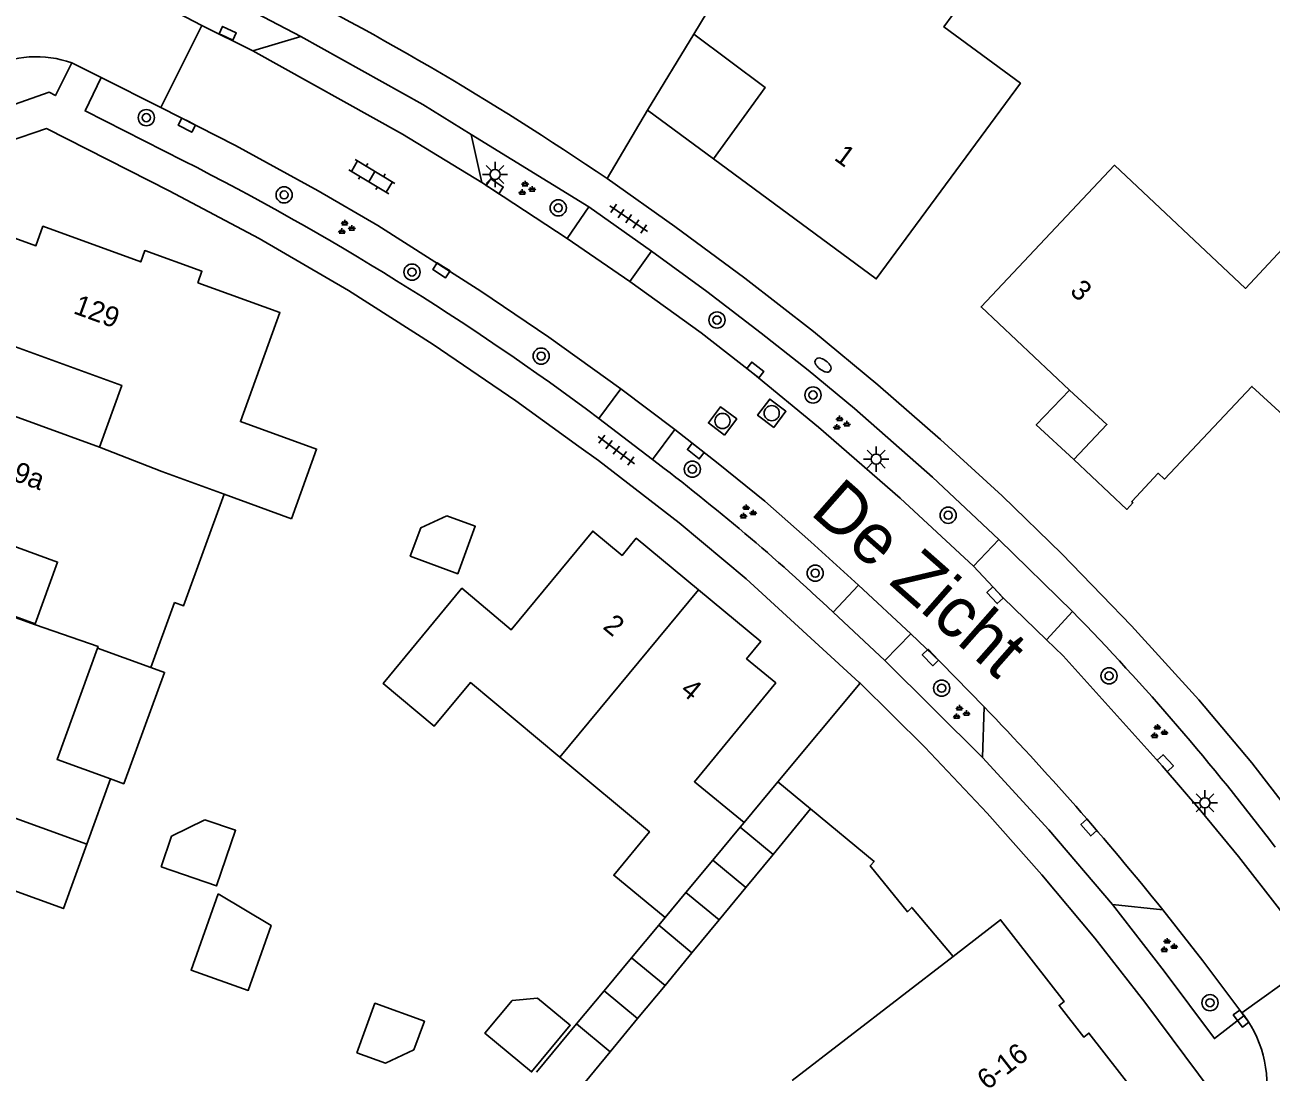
# Model space of a CAD drawing. Extents: x 137999 to 141000, y 397500 to 400501.
# Drawn here: x 138832.8 to 138894.4, y 400066.2 to 400117.9 of the extents above; entities that cross this region are included whole.
import ezdxf

# ---------------------------------------------------------------- set-up
doc = ezdxf.new("R2010")
doc.units = 0
for name, color, linetype in [('gg-afsc-erfafscheiding', 7, 'Continuous'), ('gg-afsc-hekwerk', 7, 'Continuous'), ('gg-anno-huisnummerreeks BGT', 7, 'Continuous'), ('gg-anno-openbare ruimte label', 7, 'Continuous'), ('gg-bbg-bijgebouw', 7, 'Continuous'), ('gg-bbg-gedigitaliseerde bebouwing', 7, 'Continuous'), ('gg-bbg-gedigitaliseerde bijgebouw', 7, 'Continuous'), ('gg-bbg-hoofdgebouw', 7, 'Continuous'), ('gg-bbg-luifel en loopbrug', 7, 'Continuous'), ('gg-bbg-onder overbouw', 7, 'Continuous'), ('gg-bbg-pand overbouw', 7, 'Continuous'), ('gg-bbg-tussenscheiding', 7, 'Continuous'), ('gg-knt-verharding', 7, 'Continuous'), ('gg-knt-verharding nz', 7, 'Continuous'), ('gt-symb-boom', 7, 'Continuous'), ('gt-symb-brandkraan', 7, 'Continuous'), ('gt-symb-groenvak', 7, 'Continuous'), ('gt-symb-klinker verharding', 7, 'Continuous'), ('gt-symb-kolk', 7, 'Continuous'), ('gt-symb-lichtmast', 7, 'Continuous'), ('gt-symb-rioolschacht', 7, 'Continuous'), ('gt-symb-tegel verharding', 7, 'Continuous')]:
    doc.layers.add(name, color=color, linetype=linetype)

# ---------------------------------------------------------------- blocks, each defined once
blk = doc.blocks.new('gt0-KOLK')
at = {"layer": 'gt-symb-kolk'}
blk.add_lwpolyline([(0, 0), (0.375, 0), (0.375, 0.4), (-0.375, 0.4), (-0.375, 0), (0, 0)], dxfattribs=at)
blk = doc.blocks.new('gt0-GRVAK')
at = {"layer": 'gt-symb-groenvak'}
for p, q in [((-0.11, 0.189), (-0.228, 0.24)), ((-0.182, 0.153), (0.088, 0.153)), ((-0.091, 0.211), (-0.156, 0.322)), ((-0.047, 0.214), (-0.047, 0.393)), ((-0.004, 0.211), (0.061, 0.322)), ((0.015, 0.189), (0.133, 0.24)), ((0.262, -0.052), (0.197, 0.059)), ((0.305, -0.049), (0.305, 0.13)), ((0.349, -0.052), (0.414, 0.059)), ((-0.245, -0.228), (-0.363, -0.177)), ((-0.318, -0.264), (-0.047, -0.264)), ((-0.226, -0.206), (-0.291, -0.095)), ((-0.183, -0.203), (-0.183, -0.024)), ((-0.139, -0.206), (-0.074, -0.095)), ((-0.12, -0.228), (-0.002, -0.177)), ((0.243, -0.074), (0.125, -0.023)), ((0.17, -0.11), (0.441, -0.11)), ((0.368, -0.074), (0.486, -0.023))]:
    blk.add_line(p, q, dxfattribs=at)
blk = doc.blocks.new('gt0-TEG1')
at = {"layer": 'gt-symb-tegel verharding'}
for p, q in [((-1.125, 0), (1.125, 0)), ((-0.9, -0.25), (-0.9, 0.25)), ((-0.45, -0.25), (-0.45, 0.25)), ((0, -0.25), (0, 0.25)), ((0.45, -0.25), (0.45, 0.25)), ((0.9, -0.25), (0.9, 0.25))]:
    blk.add_line(p, q, dxfattribs=at)
blk = doc.blocks.new('gt0-BOOM')
at = {"layer": 'gt-symb-boom'}
for radius in [0.4, 0.2]:
    blk.add_circle((0, 0), radius, dxfattribs=at)
blk = doc.blocks.new('gt0-KL1')
at = {"layer": 'gt-symb-klinker verharding'}
for p, q in [((-1.15, 0.3), (1.15, 0.3)), ((-1, -0.3), (-1, 0.3)), ((-0.5, 0.3), (-0.5, 0.45)), ((0, -0.3), (0, 0.3)), ((0.5, 0.3), (0.5, 0.45)), ((1, -0.3), (1, 0.3)), ((-1.15, -0.3), (1.15, -0.3)), ((-0.5, -0.45), (-0.5, -0.3)), ((0.5, -0.45), (0.5, -0.3))]:
    blk.add_line(p, q, dxfattribs=at)
blk = doc.blocks.new('gt0-LMAST')
at = {"layer": 'gt-symb-lichtmast'}
for p, q in [((-0.005, 0.246), (-0.005, 0.621)), ((-0.182, 0.173), (-0.447, 0.438)), ((0.172, 0.173), (0.437, 0.438)), ((-0.255, -0.004), (-0.63, -0.004)), ((-0.182, -0.181), (-0.447, -0.446)), ((-0.005, -0.254), (-0.005, -0.629)), ((0.437, -0.446), (0.172, -0.181)), ((0.245, -0.004), (0.62, -0.004))]:
    blk.add_line(p, q, dxfattribs=at)
blk.add_circle((-0.005, -0.004), 0.25, dxfattribs=at)
blk = doc.blocks.new('gt0-RS')
at = {"layer": 'gt-symb-rioolschacht'}
blk.add_lwpolyline([(-0.5, -0.5), (0.5, -0.5), (0.5, 0.5), (-0.5, 0.5)], close=True, dxfattribs=at)
blk.add_circle((0, 0), 0.375, dxfattribs=at)
blk = doc.blocks.new('gt0-BR')
at = {"layer": 'gt-symb-brandkraan'}
for centre, radius, start, end in [((-0.244, 0), 0.206, 107.56694, 252.43307), ((0.599, -2.664), 3, 106.89205, 107.56694), ((0, -0.691), 0.938, 73.10799, 106.89205), ((-0.599, -2.664), 3, 72.43309, 73.10799), ((0.244, 0), 0.206, 287.56695, 72.43309), ((0.599, 2.664), 3, 252.43307, 253.10797), ((0, 0.691), 0.938, 253.10797, 286.89206), ((-0.599, 2.664), 3, 286.89206, 287.56695)]:
    blk.add_arc(centre, radius, start, end, dxfattribs=at)

msp = doc.modelspace()

# ---------------------------------------------------------------- linework, layer by layer
at = {"layer": 'gg-afsc-erfafscheiding'}
msp.add_line((138869.981, 400080.535), (138874.046, 400085.402), dxfattribs=at)
for points in [[(138860.153, 400097.101), (138857.038, 400099.35), (138852.949, 400102.145), (138848.769, 400104.801), (138844.35, 400107.37), (138839.904, 400109.741)], [(138896.63, 400077.29), (138893.403, 400081.479), (138890.789, 400084.579), (138887.459, 400088.24), (138885.999, 400089.75)], [(138871.602, 400079.194), (138874.738, 400076.603), (138874.537, 400076.38), (138876.381, 400074.118), (138876.597, 400074.327), (138878.645, 400071.911)]]:
    msp.add_lwpolyline(points, dxfattribs=at)
at = {"layer": 'gg-afsc-hekwerk'}
msp.add_line((138861.541, 400110.335), (138863.543, 400113.711), dxfattribs=at)
msp.add_arc((138778.189, 399987.97), 148.057, 55.73815, 63.7394, dxfattribs=at)
at = {"layer": 'gg-bbg-bijgebouw'}
for p, q in [((138868.325, 400078.531), (138869.981, 400080.535)), ((138869.981, 400080.535), (138871.602, 400079.194)), ((138869.748, 400076.949), (138871.602, 400079.194)), ((138868.398, 400075.313), (138869.748, 400076.949)), ((138867.076, 400073.711), (138868.398, 400075.313)), ((138862.755, 400071.842), (138864.093, 400073.449)), ((138864.093, 400073.449), (138864.41, 400073.829)), ((138865.738, 400072.09), (138867.076, 400073.711)), ((138864.407, 400070.477), (138865.738, 400072.09)), ((138861.392, 400070.205), (138862.755, 400071.842)), ((138863.05, 400068.834), (138864.407, 400070.477)), ((138860.035, 400068.575), (138861.392, 400070.205)), ((138858.049, 400066.19), (138860.035, 400068.575)), ((138861.7, 400067.198), (138863.05, 400068.834)), ((138859.913, 400065.034), (138861.7, 400067.198))]:
    msp.add_line(p, q, dxfattribs=at)
at = {"layer": 'gg-bbg-gedigitaliseerde bebouwing'}
msp.add_line((138842.62, 400094.741), (138845.94, 400093.532), dxfattribs=at)
msp.add_lwpolyline([(138842.62, 400094.741), (138840.616, 400089.236), (138840.162, 400089.401)], dxfattribs=at)
at = {"layer": 'gg-bbg-gedigitaliseerde bijgebouw'}
for points in [[(138853.62, 400093.683), (138852.335, 400093.091), (138851.816, 400091.684), (138854.162, 400090.818), (138855.027, 400093.164), (138853.62, 400093.683)], [(138839.503, 400076.334), (138840.021, 400077.848), (138841.672, 400078.657)], [(138839.503, 400076.334), (138842.247, 400075.395), (138843.185, 400078.139), (138841.672, 400078.657)], [(138842.324, 400075.004), (138840.982, 400071.236), (138843.808, 400070.23), (138844.949, 400073.433), (138842.324, 400075.004)], [(138856.844, 400069.734), (138855.501, 400068.12), (138857.808, 400066.201), (138859.726, 400068.508), (138858.111, 400069.851), (138856.844, 400069.734)], [(138849.181, 400067.15), (138850.068, 400069.594), (138852.512, 400068.708), (138852, 400067.297)], [(138849.181, 400067.15), (138850.591, 400066.638), (138852, 400067.297)]]:
    msp.add_lwpolyline(points, dxfattribs=at)
at = {"layer": 'gg-bbg-hoofdgebouw'}
for p, q in [((138838.996, 400086.187), (138840.162, 400089.401)), ((138836.364, 400087.142), (138838.996, 400086.187)), ((138835.827, 400077.455), (138836.997, 400080.678)), ((138870.684, 400065.771), (138878.645, 400071.911))]:
    msp.add_line(p, q, dxfattribs=at)
for points in [[(138865.824, 400117.48), (138871.852, 400127.443), (138879.945, 400121.533), (138880.271, 400120.806), (138880.198, 400120.014), (138879.695, 400119.336), (138879.428, 400119.531), (138878.192, 400117.834), (138881.969, 400115.051), (138874.844, 400105.383), (138866.794, 400111.315)], [(138866.794, 400111.315), (138869.354, 400114.845), (138865.824, 400117.48)], [(138884.609, 400096.464), (138887.23, 400093.995), (138887.523, 400094.313), (138887.483, 400094.392), (138888.777, 400095.784), (138889.087, 400095.489), (138893.406, 400100.071), (138894.935, 400098.664), (138899.932, 400103.978), (138895.83, 400107.835), (138893.085, 400104.915), (138886.616, 400111), (138880.026, 400103.994), (138884.397, 400099.886)], [(138841.315, 400105.194), (138841.519, 400105.758), (138838.695, 400106.781), (138838.493, 400106.218), (138833.662, 400107.982), (138833.312, 400107.022), (138832.28, 400107.397), (138830.9, 400103.599), (138831.934, 400103.223), (138831.587, 400102.287), (138837.56, 400100.116), (138836.452, 400097.069)], [(138841.315, 400105.194), (138845.377, 400103.723), (138843.426, 400098.335), (138847.187, 400096.973), (138845.94, 400093.532)], [(138836.452, 400097.069), (138830.485, 400099.241), (138830.143, 400098.301), (138829.11, 400098.677), (138827.727, 400094.87), (138828.773, 400094.49), (138828.434, 400093.556), (138834.39, 400091.394), (138833.282, 400088.346), (138827.334, 400090.509), (138827.312, 400090.449)], [(138866.068, 400090.016), (138862.986, 400092.569), (138862.284, 400091.722), (138860.838, 400092.926), (138856.805, 400088.052), (138854.365, 400090.1), (138850.474, 400085.393), (138853.005, 400083.291), (138854.788, 400085.439), (138859.205, 400081.761)], [(138868.325, 400078.531), (138865.857, 400080.536), (138869.88, 400085.424), (138868.438, 400086.612), (138869.146, 400087.467), (138866.068, 400090.016)], [(138836.997, 400080.678), (138834.365, 400081.633), (138836.364, 400087.142)], [(138859.205, 400081.761), (138863.636, 400078.071), (138861.874, 400075.916), (138864.41, 400073.829)], [(138830.046, 400069.731), (138832.042, 400075.231), (138834.674, 400074.276), (138835.827, 400077.455)], [(138880.571, 400057.885), (138888.502, 400064.078), (138885.353, 400068.125), (138885.101, 400067.922), (138883.88, 400069.492), (138884.132, 400069.689), (138880.987, 400073.718), (138878.645, 400071.911)]]:
    msp.add_lwpolyline(points, dxfattribs=at)
at = {"layer": 'gg-bbg-luifel en loopbrug'}
for p, q in [((138863.543, 400113.711), (138865.824, 400117.48)), ((138866.794, 400111.315), (138863.543, 400113.711))]:
    msp.add_line(p, q, dxfattribs=at)
msp.add_lwpolyline([(138836.997, 400080.678), (138837.653, 400080.437), (138839.676, 400085.937), (138838.996, 400086.187)], dxfattribs=at)
at = {"layer": 'gg-bbg-onder overbouw'}
msp.add_lwpolyline([(138884.397, 400099.886), (138886.243, 400098.187), (138884.609, 400096.464)], dxfattribs=at)
at = {"layer": 'gg-bbg-pand overbouw'}
msp.add_lwpolyline([(138884.609, 400096.464), (138882.753, 400098.172), (138884.397, 400099.886)], dxfattribs=at)
at = {"layer": 'gg-bbg-tussenscheiding'}
for p, q in [((138836.452, 400097.069), (138839.54, 400095.862)), ((138839.54, 400095.862), (138842.62, 400094.741)), ((138859.205, 400081.761), (138866.068, 400090.016)), ((138830.082, 400079.54), (138835.827, 400077.455)), ((138868.125, 400078.29), (138866.768, 400076.661)), ((138868.325, 400078.531), (138868.125, 400078.29)), ((138868.125, 400078.29), (138869.748, 400076.949)), ((138866.768, 400076.661), (138865.439, 400075.064)), ((138866.768, 400076.661), (138868.398, 400075.313)), ((138865.439, 400075.064), (138864.41, 400073.829)), ((138865.439, 400075.064), (138867.076, 400073.711)), ((138864.093, 400073.449), (138865.738, 400072.09)), ((138862.755, 400071.842), (138864.407, 400070.477)), ((138863.05, 400068.834), (138861.392, 400070.205)), ((138861.7, 400067.198), (138860.035, 400068.575))]:
    msp.add_line(p, q, dxfattribs=at)
msp.add_lwpolyline([(138827.312, 400090.449), (138833.294, 400088.284), (138836.387, 400087.217), (138836.364, 400087.142)], dxfattribs=at)
at = {"layer": 'gg-knt-verharding'}
for p, q in [((138838.559, 400119.45), (138841.523, 400117.901)), ((138841.523, 400117.901), (138839.485, 400113.851)), ((138844.035, 400116.649), (138841.523, 400117.901)), ((138844.035, 400116.649), (138846.41, 400117.361)), ((138836.537, 400115.331), (138835.084, 400116.056)), ((138839.485, 400113.851), (138836.537, 400115.331)), ((138860.642, 400108.942), (138854.829, 400112.524)), ((138854.829, 400112.524), (138855.355, 400110.14)), ((138859.569, 400107.37), (138855.355, 400110.14)), ((138859.569, 400107.37), (138860.642, 400108.942)), ((138859.569, 400107.37), (138862.67, 400105.26)), ((138863.733, 400106.758), (138862.67, 400105.26)), ((138862.22, 400099.948), (138861.135, 400098.493)), ((138864.885, 400097.941), (138862.22, 400099.948)), ((138863.781, 400096.464), (138864.885, 400097.941)), ((138879.643, 400091.189), (138880.908, 400092.504)), ((138879.643, 400091.189), (138881.12, 400089.618)), ((138873.968, 400090.248), (138872.719, 400088.917)), ((138876.549, 400087.847), (138873.968, 400090.248)), ((138883.26, 400087.543), (138881.12, 400089.618)), ((138884.546, 400088.949), (138883.26, 400087.543)), ((138875.263, 400086.537), (138876.549, 400087.847)), ((138878.039, 400086.427), (138876.549, 400087.847)), ((138880.097, 400081.745), (138875.263, 400086.537)), ((138878.039, 400086.427), (138880.173, 400084.247)), ((138873.998, 400085.45), (138874.046, 400085.402)), ((138880.173, 400084.247), (138880.097, 400081.745)), ((138886.516, 400074.48), (138889, 400074.209)), ((138892.911, 400069.128), (138896.618, 400071.775)), ((138892.911, 400069.128), (138893.02, 400068.989))]:
    msp.add_line(p, q, dxfattribs=at)
for points in [[(138846.41, 400117.361), (138839.38, 400121.048), (138838.559, 400119.45)], [(138854.829, 400112.524), (138852.439, 400114.004), (138846.41, 400117.361)], [(138830.539, 400113.407), (138833.979, 400114.611), (138834.278, 400114.439), (138835.084, 400116.056)], [(138840.604, 400111.223), (138835.748, 400113.685), (138836.537, 400115.331)], [(138862.22, 400099.948), (138858.659, 400102.498), (138855.311, 400104.782), (138850.211, 400108.022), (138847.262, 400109.732), (138843.174, 400111.966), (138839.485, 400113.851)], [(138831.916, 400112.156), (138833.834, 400112.807), (138839.904, 400109.741)], [(138885.999, 400089.75), (138884.019, 400091.798), (138881.065, 400094.666), (138878.026, 400097.444), (138874.919, 400100.154), (138871.74, 400102.779), (138868.351, 400105.417), (138864.893, 400107.963), (138861.541, 400110.335)], [(138880.908, 400092.504), (138877.624, 400095.585), (138873.763, 400098.986), (138871.483, 400100.869), (138869.165, 400102.705), (138866.467, 400104.756), (138863.733, 400106.758)], [(138862.67, 400105.26), (138866.199, 400102.713), (138868.743, 400100.727), (138871.988, 400098.058), (138876.028, 400094.543), (138879.643, 400091.189)], [(138873.968, 400090.248), (138871.62, 400092.4), (138869.338, 400094.401), (138867.032, 400096.269), (138864.885, 400097.941)], [(138873.998, 400085.45), (138868.412, 400090.556), (138865.097, 400093.333), (138861.116, 400096.406), (138860.153, 400097.101)], [(138896.618, 400071.775), (138894.777, 400074.241), (138892.747, 400076.84), (138890.889, 400079.105), (138888.981, 400081.327), (138884.076, 400086.752), (138883.26, 400087.543)], [(138874.046, 400085.402), (138877.243, 400082.245), (138880.328, 400078.982), (138883.033, 400075.933), (138885.646, 400072.804), (138888.115, 400069.655), (138891.438, 400065.194)], [(138880.097, 400081.745), (138883.369, 400078.167), (138886.516, 400074.48)], [(138886.516, 400074.48), (138889.067, 400071.188), (138891.561, 400067.852), (138893.02, 400068.989)], [(138889, 400074.209), (138890.982, 400071.689), (138892.911, 400069.128)]]:
    msp.add_lwpolyline(points, dxfattribs=at)
for centre, radius, start, end in [((138833.339, 400111.189), 5.171, 70.27537, 164.64508), ((138776.21, 399984.447), 142.192, 53.3266, 63.07243), ((138798.736, 400010.364), 107.907, 46.71598, 52.93038), ((138796.219, 400002.8), 123.383, 37.14652, 44.28504), ((138888.555, 400065.622), 5.592, 345.96179, 37.01712)]:
    msp.add_arc(centre, radius, start, end, dxfattribs=at)
at = {"layer": 'gg-knt-verharding nz'}
for p, q in [((138860.642, 400108.942), (138863.733, 400106.758)), ((138861.135, 400098.493), (138863.781, 400096.464)), ((138880.908, 400092.504), (138884.546, 400088.949)), ((138872.719, 400088.917), (138875.263, 400086.537))]:
    msp.add_line(p, q, dxfattribs=at)
msp.add_lwpolyline([(138855.355, 400110.14), (138851.432, 400112.529), (138844.035, 400116.649)], dxfattribs=at)
msp.add_arc((138775.798, 399983.564), 145.021, 38.68556, 43.96855, dxfattribs=at)

# ---------------------------------------------------------------- block references
at = {"layer": 'gt-symb-boom'}
for p in [(138838.773, 400113.348), (138845.582, 400109.532), (138859.13, 400108.891), (138851.904, 400105.718), (138866.975, 400103.349), (138858.284, 400101.567), (138871.72, 400099.644), (138865.756, 400095.98), (138878.399, 400093.705), (138871.828, 400090.844), (138886.35, 400085.77), (138878.076, 400085.161), (138891.339, 400069.621)]:
    msp.add_blockref('gt0-BOOM', p, dxfattribs=at)
at = {"layer": 'gt-symb-brandkraan', "rotation": -37.15637415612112}
msp.add_blockref('gt0-BR', (138872.216, 400101.126), dxfattribs=at)
at = {"layer": 'gt-symb-groenvak'}
for p in [(138857.536, 400109.833), (138848.622, 400107.905), (138873.083, 400098.236), (138868.46, 400093.848), (138879.001, 400083.941), (138888.783, 400082.995), (138889.264, 400072.421)]:
    msp.add_blockref('gt0-GRVAK', p, dxfattribs=at)
at = {"layer": 'gt-symb-klinker verharding', "rotation": -30.924459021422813}
msp.add_blockref('gt0-KL1', (138849.919, 400110.436), dxfattribs=at)
at = {"layer": 'gt-symb-kolk'}
for p, rotation in [((138842.706, 400117.335), -25.591424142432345), ((138840.868, 400113.157), 152.69221993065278), ((138855.882, 400109.792), -33.45160145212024), ((138853.466, 400105.978), 147.04099012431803), ((138868.743, 400100.727), -37.97050166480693), ((138866.051, 400097.037), 141.94903162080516), ((138880.863, 400089.891), 132.60899614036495), ((138877.669, 400086.814), 133.7035699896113), ((138888.981, 400081.327), -47.31004222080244), ((138885.505, 400078.409), 130.86240641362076), ((138893.035, 400068.954), 126.58342113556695)]:
    msp.add_blockref('gt0-KOLK', p, dxfattribs=dict(at, rotation=rotation))
at = {"layer": 'gt-symb-lichtmast'}
for p in [(138856.009, 400110.543), (138874.847, 400096.485), (138891.094, 400079.503)]:
    msp.add_blockref('gt0-LMAST', p, dxfattribs=at)
at = {"layer": 'gt-symb-rioolschacht'}
for p, rotation in [((138869.68, 400098.746), 53.00410224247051), ((138867.247, 400098.363), 53.004102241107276)]:
    msp.add_blockref('gt0-RS', p, dxfattribs=dict(at, rotation=rotation))
at = {"layer": 'gt-symb-tegel verharding'}
for p, rotation in [((138862.605, 400108.354), -34.3256019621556), ((138861.999, 400096.922), -36.78969964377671)]:
    msp.add_blockref('gt0-TEG1', p, dxfattribs=dict(at, rotation=rotation))

# ---------------------------------------------------------------- texts
at = {"layer": 'gg-anno-huisnummerreeks BGT'}
for s, rotation, p in [('1', 323.6, (138872.716, 400111.298)), ('3', 316.8, (138884.368, 400104.717)), ('129', 340, (138835.117, 400103.694)), ('129a', 340.1, (138830.72, 400095.945)), ('2', 320.4, (138861.287, 400088.134)), ('4', 320.4, (138865.11, 400084.967)), ('6-16', 37.9, (138880.325, 400065.271))]:
    msp.add_text(s, height=1, rotation=rotation, dxfattribs=at).set_placement(p)
at = {"layer": 'gg-anno-openbare ruimte label'}
msp.add_text('De Zicht', height=2.5, rotation=318.6, dxfattribs=at).set_placement((138871.522, 400093.795))

doc.saveas('drawing.dxf')
